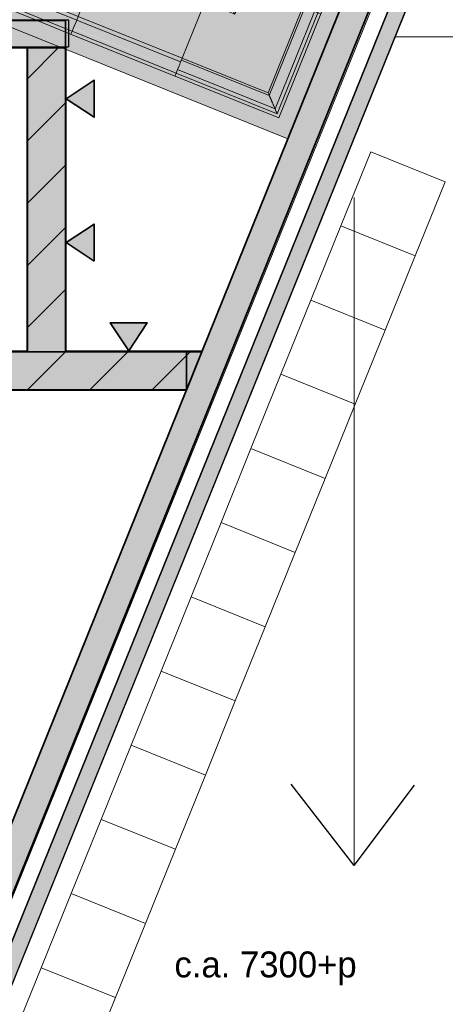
# Model space of a CAD drawing. Header units: millimetres. Extents: x -526411 to -400573, y 47353 to 130199.
# Tile 448 of 543: x -466099 to -463441, y 109118 to 115273. Entities that reach past the tile are written whole.
import ezdxf

# ---------------------------------------------------------------- set-up
doc = ezdxf.new("R2010")
doc.units = ezdxf.units.MM
for name, color, linetype, lineweight in [('01_ALGEMEEN', 7, 'Continuous', 18), ('65_BRANDWEERSYMBOLEN', 7, 'Continuous', 18), ('A-FLOR', 192, 'Continuous', 18), ('I-FURN', 30, 'Continuous', 18), ('m-pg-03_AI_dwg', 8, 'Continuous', 18)]:
    doc.layers.add(name, color=color, linetype=linetype, lineweight=lineweight)
doc.styles.add('Frutiger', font='Frutrg__0.ttf', dxfattribs={"height": 7.29503})

# ---------------------------------------------------------------- blocks, each defined once
blk = doc.blocks.new('LWP-2-hoek - LWP-2-hoek sec-3271907-3e Verdieping - Percelen telling LI')
at = {"layer": 'I-FURN'}
for points in [[(0, 0), (0, -2200), (100, -2200), (100, -100), (2200, -100), (2200, 0), (146.2, 0)], [(100, -100), (100, -800), (120.5, -800), (120.5, -120.5), (800, -120.5), (800, -100), (186.5, -100)], [(120.5, -120.5), (120.5, -800), (143.4, -798), (141.8, -141.8), (127.5, -127.5)], [(120.5, -120.5), (143.4, -143.4), (800, -141.8), (800, -120.5), (123.8, -120.5)], [(800, -100), (800, -120.5), (1500, -120.5), (1500, -100), (1186.5, -100)], [(800, -120.5), (802, -143.4), (1500, -141.8), (1500, -120.5), (1194.8, -120.5)], [(1500, -100), (1500, -120.5), (2200, -120.5), (2199.9, -100), (1536.3, -100)], [(1500, -120.5), (1502, -143.4), (2200, -141.8), (2199.9, -120.5), (1544.6, -120.5)], [(143.4, -143.4), (143.4, -800), (207.9, -798.7), (206.8, -206.8), (154.1, -154.1)], [(143.4, -143.4), (207.9, -207.9), (800, -206.8), (800, -143.4), (145, -143.4)], [(800, -143.4), (802, -195.8), (1500, -195.8), (1500, -143.4), (800.6, -143.4)], [(1500, -143.4), (1500, -195.8), (2200, -195.8), (2197.8, -143.4), (1500.6, -143.4)], [(207.9, -207.9), (208.8, -800), (220, -800), (220, -220), (210.1, -210.1)], [(207.9, -207.9), (220.9, -220), (800, -220), (798.9, -207.9), (215.1, -207.9)], [(220, -220), (220, -800), (598, -800), (598, -598), (800, -598), (800, -220), (220.9, -220)], [(800, -195.8), (800, -220), (1500, -220), (1500, -195.8), (800.3, -195.8)], [(800, -220), (800, -598), (1500, -598), (1500, -220), (803.8, -220)], [(1500, -195.8), (1500, -220), (2200, -220), (2199.8, -195.8), (1521.1, -195.8)], [(1500, -220), (1500, -598), (2200, -598), (2199.8, -220), (1503.8, -220)], [(598, -598), (598, -800), (609.4, -800), (609.4, -609.4), (606.5, -606.5)], [(598, -598), (609.4, -609.4), (800, -609.4), (800, -598), (603.1, -598)], [(618, -610.2), (618, -1610.2), (1618, -1610.2), (1618, -610.2), (725.5, -610.2)], [(800, -598), (801.2, -609.4), (1500, -609.4), (1500, -598), (1387.2, -598)], [(1500, -598), (1501.2, -609.4), (2199.8, -607.2), (2199.6, -598), (1598.4, -598)], [(100, -800), (100, -1500), (120.5, -1500), (120.5, -800)], [(120.5, -800), (120.5, -1500), (143.4, -1498), (141.8, -800), (127.5, -800)], [(143.4, -800), (143.4, -1500), (195.8, -1500), (195.2, -800), (154.1, -800)], [(195.8, -800), (195.8, -1500), (220, -1500), (220, -800), (197, -800)], [(220, -800), (220, -1500), (598, -1500), (598, -800), (291.4, -800)], [(598, -800), (598, -1500), (609.4, -1498.8), (609.4, -800), (606.5, -800)], [(100, -1500), (100, -2200), (120.5, -2200), (120.5, -1500)], [(120.5, -1500), (120.5, -2200), (143.4, -2198), (141.8, -1500), (127.5, -1500)], [(143.4, -1500), (143.4, -2200), (195.8, -2200), (195.8, -1500)], [(195.8, -1500), (195.8, -2200), (220, -2200), (220, -1500), (202.4, -1500)], [(220, -1500), (220, -2200), (598, -2200), (598, -1500), (417.5, -1500)], [(598, -1500), (598, -2200), (609.4, -2198.8), (609.4, -1500), (606.5, -1500)]]:
    blk.add_hatch(color=122, dxfattribs=at).paths.add_polyline_path(points, flags=0)
for p, q in [((1496, 0), (0, 0)), ((0, 0), (0, -2200)), ((1520.1, 0), (1496, 0)), ((1974.8, 0), (1520.1, 0)), ((2200, 0), (1974.8, 0)), ((2200, -100), (2200, 0)), ((100, -2200), (100, -100)), ((100, -100), (1536.3, -100)), ((120.5, -800), (120.5, -120.5)), ((120.5, -120.5), (800, -120.5)), ((800, -120.5), (800, -100)), ((800, -120.5), (800, -100)), ((800, -143.4), (800, -120.5)), ((800, -120.5), (1500, -120.5)), ((800, -120.5), (800, -143.4)), ((1500, -120.5), (1500, -100)), ((1500, -100), (1500, -120.5)), ((1500, -143.4), (1500, -120.5)), ((1500, -120.5), (1544.6, -120.5)), ((1500, -120.5), (1500, -143.4)), ((1536.3, -100), (1726.7, -100)), ((1544.6, -120.5), (1675.7, -120.5)), ((1675.7, -120.5), (2200, -120.5)), ((1726.7, -100), (2200, -100)), ((2200, -100), (2200, -120.5)), ((2200, -120.5), (2200, -141.8)), ((143.4, -800), (143.4, -143.4)), ((143.4, -143.4), (800, -143.4)), ((1500, -195.8), (1500, -143.4)), ((1500, -143.4), (1500, -195.8)), ((2200, -143.4), (2200, -195.8)), ((208, -800), (208, -208)), ((208, -208), (800, -208)), ((800, -220), (220, -220)), ((220, -800), (220, -220)), ((800, -195.8), (1500, -195.8)), ((800, -210.5), (800, -207.7)), ((800, -207.9), (800, -220)), ((800, -598), (800, -220)), ((800, -220), (1500, -220)), ((800, -598), (800, -220)), ((1500, -220), (1500, -195.8)), ((1500, -195.8), (2200, -195.8)), ((1500, -195.8), (1500, -220)), ((1500, -598), (1500, -220)), ((1500, -220), (2200, -220)), ((1500, -220), (1500, -598)), ((2200, -195.8), (2200, -220)), ((2200, -220), (2200, -598)), ((598, -800), (598, -598)), ((598, -598), (800, -598)), ((609.4, -800), (609.4, -609.4)), ((609.4, -609.4), (800, -609.4)), ((1618, -610.2), (618, -610.2)), ((618, -610.2), (618, -1610.2)), ((800, -609.4), (800, -598)), ((800, -598), (1500, -598)), ((800, -598), (800, -609.4)), ((800, -609.4), (1500, -609.4)), ((1500, -609.4), (1500, -598)), ((1500, -598), (2200, -598)), ((1500, -598), (1500, -609.4)), ((1500, -609.4), (2200, -609.4)), ((1618, -1610.2), (1618, -610.2)), ((100, -800), (120.5, -800)), ((120.5, -800), (100, -800)), ((120.5, -800), (143.4, -800)), ((120.5, -1500), (120.5, -800)), ((143.4, -800), (120.5, -800)), ((195.8, -1500), (195.8, -800)), ((207.7, -800), (210.5, -800)), ((220, -800), (207.9, -800)), ((220, -800), (598, -800)), ((220, -1500), (220, -800)), ((598, -800), (220, -800)), ((598, -800), (609.4, -800)), ((598, -1500), (598, -800)), ((609.4, -800), (598, -800)), ((609.4, -1500), (609.4, -800)), ((120.5, -1500), (100, -1500)), ((100, -1500), (120.5, -1500)), ((143.4, -1500), (120.5, -1500)), ((120.5, -1500), (143.4, -1500)), ((120.5, -2200), (120.5, -1500)), ((195.8, -1500), (143.4, -1500)), ((143.4, -1500), (195.8, -1500)), ((220, -1500), (195.8, -1500)), ((195.8, -1500), (220, -1500)), ((195.8, -2200), (195.8, -1500)), ((598, -1500), (220, -1500)), ((220, -1500), (598, -1500)), ((220, -2200), (220, -1500)), ((609.4, -1500), (598, -1500)), ((598, -1500), (609.4, -1500)), ((598, -2200), (598, -1500)), ((609.4, -2200), (609.4, -1500)), ((618, -1610.2), (1618, -1610.2)), ((0, -2200), (100, -2200)), ((120.5, -2200), (100, -2200)), ((143.4, -2200), (120.5, -2200)), ((195.8, -2200), (143.4, -2200)), ((220, -2200), (195.8, -2200)), ((598, -2200), (220, -2200)), ((609.4, -2200), (598, -2200))]:
    blk.add_line(p, q, dxfattribs=at)
for points, knots in [([(143.4, -143.4), (143.2, -143.2), (142.4, -142.4), (140.7, -140.7), (139.5, -139.5), (137.9, -137.9), (136, -136), (134, -134), (132.6, -132.6), (130.7, -130.7), (128.3, -128.3), (125, -125), (122.4, -122.4), (120.5, -120.5)], [0, 0, 0, 0, 0.2, 0.3, 0.35, 0.4, 0.55, 0.5875, 0.625, 0.7, 0.775, 0.85, 1, 1, 1, 1]), ([(800, -143.4), (800, -189.2), (800, -172.6), (800, -206.7), (800, -207.9)], [0, 0, 0, 0, 0.4568574, 0.7559986, 0.7559986, 0.7559986, 0.7559986]), ([(207.9, -800), (206.7, -800), (172.6, -800), (189.2, -800), (143.4, -800)], [-0.7559986, -0.7559986, -0.7559986, -0.7559986, -0.4568574, 0, 0, 0, 0])]:
    blk.add_open_spline(points, degree=3, knots=knots, dxfattribs=at)
for points in [[(207.9, -207.9), (207.7, -207.7), (207, -207), (204.9, -204.9), (202, -202), (198.6, -198.6), (195.1, -195.1), (191.8, -191.8), (188.8, -188.8), (186.5, -186.5), (185.1, -185.1), (184, -184), (183, -183), (181.8, -181.8), (180.2, -180.2), (177.8, -177.8), (174.3, -174.3), (169.5, -169.5), (163, -163), (154.5, -154.5), (147.4, -147.4), (143.4, -143.4)], [(220, -220), (215.6, -215.5), (211.5, -211.5), (207.9, -207.9)], [(609.4, -609.4), (609.4, -609.4), (607.5, -607.4), (601.7, -601.8), (598, -598)]]:
    blk.add_open_spline(points, degree=3, dxfattribs=at)
blk = doc.blocks.new('m-pg-03_AI_dwg_block 373-639341-3e Verdieping - Percelen telling LI')
at = {"layer": '01_ALGEMEEN', "color": 253, "lineweight": 25}
blk.add_line((278.96, 1796.53), (-133.46, 775.76), dxfattribs=at)
blk = doc.blocks.new('m-pg-03_AI_dwg_block 374-639342-3e Verdieping - Percelen telling LI')
at = {"layer": '01_ALGEMEEN', "color": 253, "lineweight": 25}
blk.add_line((273.1, 1794.05), (-138.32, 775.76), dxfattribs=at)
blk = doc.blocks.new('m-pg-03_AI_dwg_block 376-639344-3e Verdieping - Percelen telling LI')
at = {"layer": '01_ALGEMEEN', "color": 253, "lineweight": 25}
for p, q in [((153.25, 1531.82), (38.93, 1248.21)), ((38.93, 1248.21), (34.57, 1237.4)), ((34.57, 1237.4), (-151.51, 775.76))]:
    blk.add_line(p, q, dxfattribs=at)
blk = doc.blocks.new('m-pg-03_AI_dwg_block 574-639542-3e Verdieping - Percelen telling LI')
at = {"layer": '01_ALGEMEEN', "color": 253, "lineweight": 25}
blk.add_line((-140.69, 1248.45), (-10.19, 1248.45), dxfattribs=at)
blk = doc.blocks.new('m-pg-03_AI_dwg_block 576-639544-3e Verdieping - Percelen telling LI')
at = {"layer": '01_ALGEMEEN', "color": 253, "lineweight": 25}
blk.add_line((-140.69, 1237.64), (34.63, 1237.64), dxfattribs=at)
blk = doc.blocks.new('m-pg-03_AI_dwg_block 579-639547-3e Verdieping - Percelen telling LI')
at = {"layer": '01_ALGEMEEN', "color": 253, "lineweight": 25}
for p, q in [((-162.58, 1334.02), (0.62, 1334.02)), ((0.62, 1334.02), (1.4, 1334.02))]:
    blk.add_line(p, q, dxfattribs=at)
blk = doc.blocks.new('m-pg-03_AI_dwg_block 580-639548-3e Verdieping - Percelen telling LI')
at = {"layer": '01_ALGEMEEN', "color": 253, "lineweight": 25}
for p, q in [((-162.58, 1341.68), (-126.42, 1341.68)), ((-126.42, 1341.68), (-125.99, 1341.68)), ((-125.99, 1341.68), (-85.89, 1341.68)), ((-85.89, 1341.68), (-85.46, 1341.68)), ((-85.46, 1341.68), (-45.36, 1341.68)), ((-45.36, 1341.68), (-44.93, 1341.68)), ((-44.93, 1341.68), (1.41, 1341.68))]:
    blk.add_line(p, q, dxfattribs=at)
blk = doc.blocks.new('m-pg-03_AI_dwg_block 653-639621-3e Verdieping - Percelen telling LI')
at = {"layer": '01_ALGEMEEN', "color": 253, "lineweight": 25}
blk.add_line((0.72, 1334.02), (0.72, 1248.45), dxfattribs=at)
blk = doc.blocks.new('m-pg-03_AI_dwg_block 654-639622-3e Verdieping - Percelen telling LI')
at = {"layer": '01_ALGEMEEN', "color": 253, "lineweight": 25}
for p, q in [((-10.09, 1334.02), (-10.09, 1333.76)), ((-10.09, 1333.76), (-10.09, 1248.45))]:
    blk.add_line(p, q, dxfattribs=at)
blk = doc.blocks.new('m-pg-03_AI_dwg_block 655-639623-3e Verdieping - Percelen telling LI')
at = {"layer": '01_ALGEMEEN', "color": 253, "lineweight": 25}
blk.add_line((0.72, 1248.45), (39.03, 1248.45), dxfattribs=at)
blk = doc.blocks.new('m-pg-03_AI_dwg_block 689-639657-3e Verdieping - Percelen telling LI')
at = {"layer": '01_ALGEMEEN', "color": 253, "lineweight": 25}
blk.add_line((160.34, 1528.96), (-32.39, 1050.79), dxfattribs=at)
blk = doc.blocks.new('m-pg-03_AI_dwg_block 852-639820-3e Verdieping - Percelen telling LI')
at = {"layer": '01_ALGEMEEN', "color": 253, "lineweight": 25}
blk.add_line((1.41, 1341.68), (1.41, 1334.02), dxfattribs=at)
blk = doc.blocks.new('m-pg-03_AI_dwg_block 875-639843-3e Verdieping - Percelen telling LI')
at = {"layer": '01_ALGEMEEN', "color": 253, "lineweight": 25}
for p, q in [((-10.09, 1272.54), (0.62, 1283.24)), ((0.62, 1283.24), (0.73, 1283.36))]:
    blk.add_line(p, q, dxfattribs=at)
blk = doc.blocks.new('m-pg-03_AI_dwg_block 876-639844-3e Verdieping - Percelen telling LI')
at = {"layer": '01_ALGEMEEN', "color": 253, "lineweight": 25}
blk.add_line((-10.09, 1290.06), (0.62, 1300.77), dxfattribs=at)
blk = doc.blocks.new('m-pg-03_AI_dwg_block 877-639845-3e Verdieping - Percelen telling LI')
at = {"layer": '01_ALGEMEEN', "color": 253, "lineweight": 25}
blk.add_line((-10.09, 1307.57), (0.62, 1318.28), dxfattribs=at)
blk = doc.blocks.new('m-pg-03_AI_dwg_block 878-639846-3e Verdieping - Percelen telling LI')
at = {"layer": '01_ALGEMEEN', "color": 253, "lineweight": 25}
for p, q in [((-10.09, 1325.09), (-1.42, 1333.76)), ((-1.42, 1333.76), (-1.16, 1334.02))]:
    blk.add_line(p, q, dxfattribs=at)
blk = doc.blocks.new('m-pg-03_AI_dwg_block 879-639847-3e Verdieping - Percelen telling LI')
at = {"layer": '01_ALGEMEEN', "color": 253, "lineweight": 25}
blk.add_line((-10.09, 1255.03), (0.62, 1265.74), dxfattribs=at)
blk = doc.blocks.new('m-pg-03_AI_dwg_block 888-639856-3e Verdieping - Percelen telling LI')
at = {"layer": '01_ALGEMEEN', "color": 253, "lineweight": 25}
for p, q in [((-9.95, 1237.64), (0.61, 1248.21)), ((0.61, 1248.21), (0.86, 1248.45))]:
    blk.add_line(p, q, dxfattribs=at)
blk = doc.blocks.new('m-pg-03_AI_dwg_block 889-639857-3e Verdieping - Percelen telling LI')
at = {"layer": '01_ALGEMEEN', "color": 253, "lineweight": 25}
for p, q in [((7.55, 1237.64), (18.13, 1248.21)), ((18.13, 1248.21), (18.37, 1248.45))]:
    blk.add_line(p, q, dxfattribs=at)
blk = doc.blocks.new('m-pg-03_AI_dwg_block 890-639858-3e Verdieping - Percelen telling LI')
at = {"layer": '01_ALGEMEEN', "color": 253, "lineweight": 25}
for p, q in [((25.07, 1237.64), (35.63, 1248.21)), ((35.63, 1248.21), (35.88, 1248.45))]:
    blk.add_line(p, q, dxfattribs=at)
blk = doc.blocks.new('m-pg-03_AI_dwg_block 1339-640307-3e Verdieping - Percelen telling LI')
at = {"layer": '01_ALGEMEEN', "color": 53, "lineweight": 35}
for p, q in [((-10.19, 1333.76), (0.62, 1333.76)), ((-10.19, 1248.21), (-10.19, 1333.76)), ((0.62, 1333.76), (0.62, 1248.21)), ((0.62, 1248.21), (-10.19, 1248.21))]:
    blk.add_line(p, q, dxfattribs=at)
blk = doc.blocks.new('m-pg-03_AI_dwg_block 1340-640308-3e Verdieping - Percelen telling LI')
at = {"layer": '01_ALGEMEEN'}
blk.add_hatch(color=10, dxfattribs=at).paths.add_polyline_path([(0.62, 1248.21), (0.62, 1333.76), (-10.19, 1333.76), (-10.19, 1248.21)], flags=0)
at = {"layer": '01_ALGEMEEN', "color": 133}
for p, q in [((-10.19, 1333.76), (0.62, 1333.76)), ((-10.19, 1248.21), (-10.19, 1333.76)), ((0.62, 1333.76), (0.62, 1248.21)), ((0.62, 1248.21), (-10.19, 1248.21))]:
    blk.add_line(p, q, dxfattribs=at)
blk = doc.blocks.new('m-pg-03_AI_dwg_block 1341-640309-3e Verdieping - Percelen telling LI')
at = {"layer": '01_ALGEMEEN', "color": 133}
blk.add_line((0.62, 1333.76), (0.62, 1248.21), dxfattribs=at)
blk = doc.blocks.new('m-pg-03_AI_dwg_block 1342-640310-3e Verdieping - Percelen telling LI')
at = {"layer": '01_ALGEMEEN', "color": 133}
blk.add_line((-10.19, 1248.21), (-10.19, 1333.76), dxfattribs=at)
blk = doc.blocks.new('m-pg-03_AI_dwg_block 1343-640311-3e Verdieping - Percelen telling LI')
at = {"layer": '01_ALGEMEEN', "color": 133}
blk.add_line((-10.19, 1333.76), (0.62, 1333.76), dxfattribs=at)
blk = doc.blocks.new('m-pg-03_AI_dwg_block 1344-640312-3e Verdieping - Percelen telling LI')
at = {"layer": '01_ALGEMEEN', "color": 133}
blk.add_line((0.62, 1248.21), (-10.19, 1248.21), dxfattribs=at)
blk = doc.blocks.new('m-pg-03_AI_dwg_block 1363-640331-3e Verdieping - Percelen telling LI')
at = {"layer": '01_ALGEMEEN', "color": 53, "lineweight": 35}
for p, q in [((34.63, 1248.21), (34.63, 1237.54)), ((34.57, 1237.4), (-140.78, 1237.4)), ((34.63, 1237.54), (34.63, 1237.4))]:
    blk.add_line(p, q, dxfattribs=at)
at = {"layer": '01_ALGEMEEN', "color": 53, "lineweight": 35, "flags": 128}
blk.add_lwpolyline([(-140.78, 1237.4), (-140.78, 1248.21), (34.63, 1248.21)], dxfattribs=at)
blk = doc.blocks.new('m-pg-03_AI_dwg_block 1364-640332-3e Verdieping - Percelen telling LI')
at = {"layer": '01_ALGEMEEN'}
blk.add_hatch(color=10, dxfattribs=at).paths.add_polyline_path([(-90.91, 1237.4), (34.63, 1237.4), (34.63, 1248.21), (-140.78, 1248.21), (-140.78, 1237.4), (-120.97, 1237.4)], flags=0)
at = {"layer": '01_ALGEMEEN', "color": 133}
for p, q in [((34.63, 1248.21), (34.63, 1237.54)), ((34.57, 1237.4), (-140.78, 1237.4)), ((34.63, 1237.54), (34.63, 1237.4))]:
    blk.add_line(p, q, dxfattribs=at)
at = {"layer": '01_ALGEMEEN', "color": 133, "flags": 128}
blk.add_lwpolyline([(-140.78, 1237.4), (-140.78, 1248.21), (34.63, 1248.21)], dxfattribs=at)
blk = doc.blocks.new('m-pg-03_AI_dwg_block 1365-640333-3e Verdieping - Percelen telling LI')
at = {"layer": '01_ALGEMEEN', "color": 133}
blk.add_line((-140.78, 1248.21), (34.63, 1248.21), dxfattribs=at)
blk = doc.blocks.new('m-pg-03_AI_dwg_block 1366-640334-3e Verdieping - Percelen telling LI')
at = {"layer": '01_ALGEMEEN', "color": 133}
blk.add_line((34.57, 1237.4), (-140.78, 1237.4), dxfattribs=at)
blk = doc.blocks.new('m-pg-03_AI_dwg_block 1368-640336-3e Verdieping - Percelen telling LI')
at = {"layer": '01_ALGEMEEN', "color": 133}
for p, q in [((34.63, 1248.21), (34.63, 1237.54)), ((34.63, 1237.54), (34.63, 1237.4))]:
    blk.add_line(p, q, dxfattribs=at)
blk = doc.blocks.new('m-pg-03_AI_dwg_block 1403-640371-3e Verdieping - Percelen telling LI')
at = {"layer": '01_ALGEMEEN', "color": 253, "lineweight": 25}
blk.add_line((-138.32, 775.76), (273.08, 1794.05), dxfattribs=at)
at = {"layer": '01_ALGEMEEN', "color": 253, "lineweight": 25, "flags": 128}
blk.add_lwpolyline([(273.08, 1794.05), (278.94, 1796.54), (-133.46, 775.76)], dxfattribs=at)
blk = doc.blocks.new('m-pg-03_AI_dwg_block 1404-640372-3e Verdieping - Percelen telling LI')
at = {"layer": '01_ALGEMEEN'}
blk.add_hatch(color=10, dxfattribs=at).paths.add_polyline_path([(-169.23, 687.24), (278.94, 1796.54), (273.08, 1794.05), (-171.71, 693.1)], flags=0)
at = {"layer": '01_ALGEMEEN', "color": 133}
blk.add_line((-138.32, 775.76), (273.08, 1794.05), dxfattribs=at)
at = {"layer": '01_ALGEMEEN', "color": 133, "flags": 128}
blk.add_lwpolyline([(273.08, 1794.05), (278.94, 1796.54), (-133.46, 775.76)], dxfattribs=at)
blk = doc.blocks.new('m-pg-03_AI_dwg_block 1405-640373-3e Verdieping - Percelen telling LI')
at = {"layer": '01_ALGEMEEN', "color": 213, "lineweight": 13}
blk.add_line((278.94, 1796.54), (-133.46, 775.76), dxfattribs=at)
blk = doc.blocks.new('m-pg-03_AI_dwg_block 1406-640374-3e Verdieping - Percelen telling LI')
at = {"layer": '01_ALGEMEEN', "color": 213, "lineweight": 13}
blk.add_line((-138.32, 775.76), (273.08, 1794.05), dxfattribs=at)
blk = doc.blocks.new('m-pg-03_AI_dwg_block 1407-640375-3e Verdieping - Percelen telling LI')
at = {"layer": '01_ALGEMEEN', "color": 133}
blk.add_line((278.94, 1796.54), (-133.46, 775.76), dxfattribs=at)
blk = doc.blocks.new('m-pg-03_AI_dwg_block 1408-640376-3e Verdieping - Percelen telling LI')
at = {"layer": '01_ALGEMEEN', "color": 133}
blk.add_line((-138.32, 775.76), (273.08, 1794.05), dxfattribs=at)
blk = doc.blocks.new('m-pg-03_AI_dwg_block 1521-640489-3e Verdieping - Percelen telling LI')
at = {"layer": '01_ALGEMEEN', "color": 53, "lineweight": 35}
for p, q in [((-126.16, 1341.42), (-85.72, 1341.42)), ((-85.63, 1341.42), (-45.19, 1341.42)), ((-45.1, 1341.42), (0.62, 1341.42))]:
    blk.add_line(p, q, dxfattribs=at)
at = {"layer": '01_ALGEMEEN', "color": 53, "lineweight": 35, "flags": 128}
for points in [[(-162.66, 1333.77), (-162.66, 1341.42), (-126.24, 1341.42)], [(0.62, 1341.42), (0.62, 1333.76), (-162.66, 1333.76)]]:
    blk.add_lwpolyline(points, dxfattribs=at)
blk = doc.blocks.new('m-pg-03_AI_dwg_block 1522-640490-3e Verdieping - Percelen telling LI')
at = {"layer": '01_ALGEMEEN'}
blk.add_hatch(color=10, dxfattribs=at).paths.add_polyline_path([(-50.38, 1333.76), (0.62, 1333.76), (0.62, 1341.42), (-162.66, 1341.42), (-162.66, 1333.76), (-68.3, 1333.76)], flags=0)
at = {"layer": '01_ALGEMEEN', "color": 133}
for p, q in [((-126.16, 1341.42), (-85.72, 1341.42)), ((-85.63, 1341.42), (-45.19, 1341.42))]:
    blk.add_line(p, q, dxfattribs=at)
at = {"layer": '01_ALGEMEEN', "color": 133, "flags": 128}
for points in [[(-162.66, 1333.77), (-162.66, 1341.42), (-126.24, 1341.42)], [(-45.1, 1341.42), (0.62, 1341.42), (0.62, 1333.76), (-162.66, 1333.76)]]:
    blk.add_lwpolyline(points, dxfattribs=at)
blk = doc.blocks.new('m-pg-03_AI_dwg_block 1523-640491-3e Verdieping - Percelen telling LI')
at = {"layer": '01_ALGEMEEN', "color": 133}
for p, q in [((-162.66, 1341.42), (-126.24, 1341.42)), ((-126.16, 1341.42), (-85.72, 1341.42)), ((-85.63, 1341.42), (-45.19, 1341.42)), ((-45.1, 1341.42), (0.62, 1341.42))]:
    blk.add_line(p, q, dxfattribs=at)
blk = doc.blocks.new('m-pg-03_AI_dwg_block 1524-640492-3e Verdieping - Percelen telling LI')
at = {"layer": '01_ALGEMEEN', "color": 133}
blk.add_line((0.62, 1333.76), (-162.66, 1333.76), dxfattribs=at)
blk = doc.blocks.new('m-pg-03_AI_dwg_block 1526-640494-3e Verdieping - Percelen telling LI')
at = {"layer": '01_ALGEMEEN', "color": 133}
blk.add_line((0.62, 1341.42), (0.62, 1333.76), dxfattribs=at)
blk = doc.blocks.new('m-pg-03_AI_dwg_block 1593-640561-3e Verdieping - Percelen telling LI')
at = {"layer": '01_ALGEMEEN', "color": 53, "lineweight": 35}
for p, q in [((38.93, 1248.21), (153.25, 1531.82)), ((160.35, 1528.96), (-143.25, 775.76)), ((34.63, 1237.54), (38.93, 1248.21)), ((-151.51, 775.76), (34.63, 1237.54))]:
    blk.add_line(p, q, dxfattribs=at)
blk = doc.blocks.new('m-pg-03_AI_dwg_block 1594-640562-3e Verdieping - Percelen telling LI')
at = {"layer": '01_ALGEMEEN'}
h = blk.add_hatch(color=10, dxfattribs=at)
h.paths.add_polyline_path([(-174.21, 698.97), (38.93, 1227.73), (38.93, 1248.21), (-181.31, 701.83), (-174.26, 698.99)], flags=0)
h.paths.add_polyline_path([(38.93, 1227.73), (160.35, 1528.96), (153.25, 1531.82), (38.93, 1248.21)], flags=0)
at = {"layer": '01_ALGEMEEN', "color": 133}
for p, q in [((38.93, 1248.21), (153.25, 1531.82)), ((34.63, 1237.54), (38.93, 1248.21)), ((-151.51, 775.76), (34.63, 1237.54))]:
    blk.add_line(p, q, dxfattribs=at)
at = {"layer": '01_ALGEMEEN', "color": 133, "flags": 128}
blk.add_lwpolyline([(153.25, 1531.82), (160.35, 1528.96), (-143.25, 775.76)], dxfattribs=at)
blk = doc.blocks.new('m-pg-03_AI_dwg_block 1595-640563-3e Verdieping - Percelen telling LI')
at = {"layer": '01_ALGEMEEN', "color": 133}
blk.add_line((160.35, 1528.96), (-143.25, 775.76), dxfattribs=at)
blk = doc.blocks.new('m-pg-03_AI_dwg_block 1596-640564-3e Verdieping - Percelen telling LI')
at = {"layer": '01_ALGEMEEN', "color": 133}
for p, q in [((38.93, 1248.21), (153.25, 1531.82)), ((34.63, 1237.54), (38.93, 1248.21)), ((-151.51, 775.76), (34.63, 1237.54))]:
    blk.add_line(p, q, dxfattribs=at)
blk = doc.blocks.new('m-pg-03_AI_dwg_block 1685-640653-3e Verdieping - Percelen telling LI')
at = {"layer": '01_ALGEMEEN', "color": 53, "lineweight": 35, "flags": 128}
blk.add_lwpolyline([(34.63, 1237.4), (34.63, 1248.21), (38.93, 1248.21)], close=True, dxfattribs=at)
blk = doc.blocks.new('m-pg-03_AI_dwg_block 1686-640654-3e Verdieping - Percelen telling LI')
at = {"layer": '01_ALGEMEEN'}
blk.add_hatch(color=10, dxfattribs=at).paths.add_polyline_path([(34.63, 1237.4), (38.93, 1248.21), (34.63, 1248.21)], flags=0)
at = {"layer": '01_ALGEMEEN', "color": 133, "flags": 128}
blk.add_lwpolyline([(34.63, 1237.4), (34.63, 1248.21), (38.93, 1248.21)], close=True, dxfattribs=at)
blk = doc.blocks.new('m-pg-03_AI_dwg_block 2029-640995-3e Verdieping - Percelen telling LI')
at = {"layer": '01_ALGEMEEN', "color": 213, "lineweight": 13}
blk.add_line((81.8, 1291.61), (81.8, 1103.63), dxfattribs=at)
blk = doc.blocks.new('m-pg-03_AI_dwg_block 2030-640996-3e Verdieping - Percelen telling LI')
at = {"layer": '01_ALGEMEEN', "color": 253, "lineweight": 25}
blk.add_line((81.8, 1103.63), (64.04, 1126.51), dxfattribs=at)
blk = doc.blocks.new('m-pg-03_AI_dwg_block 2031-640997-3e Verdieping - Percelen telling LI')
at = {"layer": '01_ALGEMEEN', "color": 253, "lineweight": 25}
blk.add_line((81.8, 1103.63), (98.77, 1126.21), dxfattribs=at)
blk = doc.blocks.new('m-pg-03_AI_dwg_block 2028-640998-3e Verdieping - Percelen telling LI')
for name in ['m-pg-03_AI_dwg_block 2029-640995-3e Verdieping - Percelen telling LI', 'm-pg-03_AI_dwg_block 2030-640996-3e Verdieping - Percelen telling LI', 'm-pg-03_AI_dwg_block 2031-640997-3e Verdieping - Percelen telling LI']:
    blk.add_blockref(name, (0, 0))
blk = doc.blocks.new('m-pg-03_AI_dwg_block 2133-641100-3e Verdieping - Percelen telling LI')
at = {"layer": '01_ALGEMEEN', "color": 133, "flags": 128}
blk.add_lwpolyline([(93.24, 1336.87), (1303.94, 1336.87), (1303.94, 790.07), (-127.68, 790.07)], dxfattribs=at)
blk = doc.blocks.new('m-pg-03_AI_dwg_block 2162-641129-3e Verdieping - Percelen telling LI')
at = {"layer": '01_ALGEMEEN', "insert": (31.23, 1079.41), "char_height": 7.295, "width": 64.6329, "attachment_point": 1, "line_spacing_factor": 1.017696, "style": 'Frutiger'}
blk.add_mtext('c.a. 7300+p', dxfattribs=at)
blk = doc.blocks.new('m-pg-03_AI_dwg_block 2005-641148-3e Verdieping - Percelen telling LI')
for name in ['m-pg-03_AI_dwg_block 2133-641100-3e Verdieping - Percelen telling LI', 'm-pg-03_AI_dwg_block 2028-640998-3e Verdieping - Percelen telling LI', 'm-pg-03_AI_dwg_block 2162-641129-3e Verdieping - Percelen telling LI']:
    blk.add_blockref(name, (0, 0))
blk = doc.blocks.new('m-pg-03_AI_dwg_block 2-641149-3e Verdieping - Percelen telling LI')
for name in ['m-pg-03_AI_dwg_block 1403-640371-3e Verdieping - Percelen telling LI', 'm-pg-03_AI_dwg_block 1404-640372-3e Verdieping - Percelen telling LI', 'm-pg-03_AI_dwg_block 1405-640373-3e Verdieping - Percelen telling LI', 'm-pg-03_AI_dwg_block 1407-640375-3e Verdieping - Percelen telling LI', 'm-pg-03_AI_dwg_block 373-639341-3e Verdieping - Percelen telling LI', 'm-pg-03_AI_dwg_block 374-639342-3e Verdieping - Percelen telling LI', 'm-pg-03_AI_dwg_block 1406-640374-3e Verdieping - Percelen telling LI', 'm-pg-03_AI_dwg_block 1408-640376-3e Verdieping - Percelen telling LI', 'm-pg-03_AI_dwg_block 2005-641148-3e Verdieping - Percelen telling LI', 'm-pg-03_AI_dwg_block 376-639344-3e Verdieping - Percelen telling LI', 'm-pg-03_AI_dwg_block 1593-640561-3e Verdieping - Percelen telling LI', 'm-pg-03_AI_dwg_block 1594-640562-3e Verdieping - Percelen telling LI', 'm-pg-03_AI_dwg_block 1596-640564-3e Verdieping - Percelen telling LI', 'm-pg-03_AI_dwg_block 1595-640563-3e Verdieping - Percelen telling LI', 'm-pg-03_AI_dwg_block 689-639657-3e Verdieping - Percelen telling LI', 'm-pg-03_AI_dwg_block 580-639548-3e Verdieping - Percelen telling LI', 'm-pg-03_AI_dwg_block 852-639820-3e Verdieping - Percelen telling LI', 'm-pg-03_AI_dwg_block 1521-640489-3e Verdieping - Percelen telling LI', 'm-pg-03_AI_dwg_block 1522-640490-3e Verdieping - Percelen telling LI', 'm-pg-03_AI_dwg_block 1523-640491-3e Verdieping - Percelen telling LI', 'm-pg-03_AI_dwg_block 1526-640494-3e Verdieping - Percelen telling LI', 'm-pg-03_AI_dwg_block 1524-640492-3e Verdieping - Percelen telling LI', 'm-pg-03_AI_dwg_block 579-639547-3e Verdieping - Percelen telling LI', 'm-pg-03_AI_dwg_block 1339-640307-3e Verdieping - Percelen telling LI', 'm-pg-03_AI_dwg_block 1340-640308-3e Verdieping - Percelen telling LI', 'm-pg-03_AI_dwg_block 1342-640310-3e Verdieping - Percelen telling LI', 'm-pg-03_AI_dwg_block 1343-640311-3e Verdieping - Percelen telling LI', 'm-pg-03_AI_dwg_block 654-639622-3e Verdieping - Percelen telling LI', 'm-pg-03_AI_dwg_block 878-639846-3e Verdieping - Percelen telling LI', 'm-pg-03_AI_dwg_block 1341-640309-3e Verdieping - Percelen telling LI', 'm-pg-03_AI_dwg_block 653-639621-3e Verdieping - Percelen telling LI', 'm-pg-03_AI_dwg_block 877-639845-3e Verdieping - Percelen telling LI', 'm-pg-03_AI_dwg_block 876-639844-3e Verdieping - Percelen telling LI', 'm-pg-03_AI_dwg_block 875-639843-3e Verdieping - Percelen telling LI', 'm-pg-03_AI_dwg_block 879-639847-3e Verdieping - Percelen telling LI', 'm-pg-03_AI_dwg_block 1363-640331-3e Verdieping - Percelen telling LI', 'm-pg-03_AI_dwg_block 1364-640332-3e Verdieping - Percelen telling LI', 'm-pg-03_AI_dwg_block 1365-640333-3e Verdieping - Percelen telling LI', 'm-pg-03_AI_dwg_block 574-639542-3e Verdieping - Percelen telling LI', 'm-pg-03_AI_dwg_block 1344-640312-3e Verdieping - Percelen telling LI', 'm-pg-03_AI_dwg_block 888-639856-3e Verdieping - Percelen telling LI', 'm-pg-03_AI_dwg_block 655-639623-3e Verdieping - Percelen telling LI', 'm-pg-03_AI_dwg_block 889-639857-3e Verdieping - Percelen telling LI', 'm-pg-03_AI_dwg_block 890-639858-3e Verdieping - Percelen telling LI', 'm-pg-03_AI_dwg_block 1368-640336-3e Verdieping - Percelen telling LI', 'm-pg-03_AI_dwg_block 1685-640653-3e Verdieping - Percelen telling LI', 'm-pg-03_AI_dwg_block 1686-640654-3e Verdieping - Percelen telling LI', 'm-pg-03_AI_dwg_block 1366-640334-3e Verdieping - Percelen telling LI', 'm-pg-03_AI_dwg_block 576-639544-3e Verdieping - Percelen telling LI']:
    blk.add_blockref(name, (0, 0))
blk = doc.blocks.new('m-pg-03_AI_dwg_block 4571-643539-3e Verdieping - Percelen telling LI')
at = {"layer": '01_ALGEMEEN', "color": 9, "lineweight": 9, "flags": 128}
blk.add_lwpolyline([(31.5, 1108.17), (10.63, 1116.6), (2.2, 1095.72), (23.08, 1087.29)], close=True, dxfattribs=at)
blk = doc.blocks.new('m-pg-03_AI_dwg_block 4570-643540-3e Verdieping - Percelen telling LI')
blk.add_blockref('m-pg-03_AI_dwg_block 4571-643539-3e Verdieping - Percelen telling LI', (0, 0))
blk = doc.blocks.new('m-pg-03_AI_dwg_block 4573-643541-3e Verdieping - Percelen telling LI')
at = {"layer": '01_ALGEMEEN', "color": 9, "lineweight": 9, "flags": 128}
blk.add_lwpolyline([(23.08, 1087.29), (2.2, 1095.72), (-6.23, 1074.84), (14.65, 1066.41)], close=True, dxfattribs=at)
blk = doc.blocks.new('m-pg-03_AI_dwg_block 4572-643542-3e Verdieping - Percelen telling LI')
blk.add_blockref('m-pg-03_AI_dwg_block 4573-643541-3e Verdieping - Percelen telling LI', (0, 0))
blk = doc.blocks.new('m-pg-03_AI_dwg_block 4575-643543-3e Verdieping - Percelen telling LI')
at = {"layer": '01_ALGEMEEN', "color": 9, "lineweight": 9, "flags": 128}
blk.add_lwpolyline([(14.65, 1066.41), (-6.23, 1074.84), (-14.66, 1053.96), (6.22, 1045.54)], close=True, dxfattribs=at)
blk = doc.blocks.new('m-pg-03_AI_dwg_block 4574-643544-3e Verdieping - Percelen telling LI')
blk.add_blockref('m-pg-03_AI_dwg_block 4575-643543-3e Verdieping - Percelen telling LI', (0, 0))
blk = doc.blocks.new('m-pg-03_AI_dwg_block 4583-643551-3e Verdieping - Percelen telling LI')
at = {"layer": '01_ALGEMEEN', "color": 9, "lineweight": 9, "flags": 128}
blk.add_lwpolyline([(82.07, 1233.45), (61.19, 1241.87), (52.76, 1221), (73.64, 1212.57)], close=True, dxfattribs=at)
blk = doc.blocks.new('m-pg-03_AI_dwg_block 4582-643552-3e Verdieping - Percelen telling LI')
blk.add_blockref('m-pg-03_AI_dwg_block 4583-643551-3e Verdieping - Percelen telling LI', (0, 0))
blk = doc.blocks.new('m-pg-03_AI_dwg_block 4585-643553-3e Verdieping - Percelen telling LI')
at = {"layer": '01_ALGEMEEN', "color": 9, "lineweight": 9, "flags": 128}
blk.add_lwpolyline([(73.64, 1212.57), (52.76, 1221), (44.33, 1200.12), (65.21, 1191.69)], close=True, dxfattribs=at)
blk = doc.blocks.new('m-pg-03_AI_dwg_block 4584-643554-3e Verdieping - Percelen telling LI')
blk.add_blockref('m-pg-03_AI_dwg_block 4585-643553-3e Verdieping - Percelen telling LI', (0, 0))
blk = doc.blocks.new('m-pg-03_AI_dwg_block 4587-643555-3e Verdieping - Percelen telling LI')
at = {"layer": '01_ALGEMEEN', "color": 9, "lineweight": 9, "flags": 128}
blk.add_lwpolyline([(65.21, 1191.69), (44.33, 1200.12), (35.91, 1179.24), (56.78, 1170.81)], close=True, dxfattribs=at)
blk = doc.blocks.new('m-pg-03_AI_dwg_block 4586-643556-3e Verdieping - Percelen telling LI')
blk.add_blockref('m-pg-03_AI_dwg_block 4587-643555-3e Verdieping - Percelen telling LI', (0, 0))
blk = doc.blocks.new('m-pg-03_AI_dwg_block 4589-643557-3e Verdieping - Percelen telling LI')
at = {"layer": '01_ALGEMEEN', "color": 9, "lineweight": 9, "flags": 128}
blk.add_lwpolyline([(56.79, 1170.81), (35.91, 1179.24), (27.48, 1158.36), (48.36, 1149.93)], close=True, dxfattribs=at)
blk = doc.blocks.new('m-pg-03_AI_dwg_block 4588-643558-3e Verdieping - Percelen telling LI')
blk.add_blockref('m-pg-03_AI_dwg_block 4589-643557-3e Verdieping - Percelen telling LI', (0, 0))
blk = doc.blocks.new('m-pg-03_AI_dwg_block 4591-643559-3e Verdieping - Percelen telling LI')
at = {"layer": '01_ALGEMEEN', "color": 9, "lineweight": 9, "flags": 128}
blk.add_lwpolyline([(48.36, 1149.93), (27.48, 1158.36), (19.05, 1137.48), (39.93, 1129.05)], close=True, dxfattribs=at)
blk = doc.blocks.new('m-pg-03_AI_dwg_block 4590-643560-3e Verdieping - Percelen telling LI')
blk.add_blockref('m-pg-03_AI_dwg_block 4591-643559-3e Verdieping - Percelen telling LI', (0, 0))
blk = doc.blocks.new('m-pg-03_AI_dwg_block 4593-643561-3e Verdieping - Percelen telling LI')
at = {"layer": '01_ALGEMEEN', "color": 9, "lineweight": 9, "flags": 128}
blk.add_lwpolyline([(39.93, 1129.05), (19.05, 1137.48), (10.63, 1116.6), (31.5, 1108.17)], close=True, dxfattribs=at)
blk = doc.blocks.new('m-pg-03_AI_dwg_block 4592-643562-3e Verdieping - Percelen telling LI')
blk.add_blockref('m-pg-03_AI_dwg_block 4593-643561-3e Verdieping - Percelen telling LI', (0, 0))
blk = doc.blocks.new('m-pg-03_AI_dwg_block 4595-643563-3e Verdieping - Percelen telling LI')
at = {"layer": '01_ALGEMEEN', "color": 9, "lineweight": 9, "flags": 128}
blk.add_lwpolyline([(107.35, 1296.09), (86.47, 1304.51), (78.04, 1283.63), (98.92, 1275.21)], close=True, dxfattribs=at)
blk = doc.blocks.new('m-pg-03_AI_dwg_block 4594-643564-3e Verdieping - Percelen telling LI')
blk.add_blockref('m-pg-03_AI_dwg_block 4595-643563-3e Verdieping - Percelen telling LI', (0, 0))
blk = doc.blocks.new('m-pg-03_AI_dwg_block 4597-643565-3e Verdieping - Percelen telling LI')
at = {"layer": '01_ALGEMEEN', "color": 9, "lineweight": 9, "flags": 128}
blk.add_lwpolyline([(98.92, 1275.21), (78.04, 1283.63), (69.61, 1262.75), (90.49, 1254.33)], close=True, dxfattribs=at)
blk = doc.blocks.new('m-pg-03_AI_dwg_block 4596-643566-3e Verdieping - Percelen telling LI')
blk.add_blockref('m-pg-03_AI_dwg_block 4597-643565-3e Verdieping - Percelen telling LI', (0, 0))
blk = doc.blocks.new('m-pg-03_AI_dwg_block 4599-643567-3e Verdieping - Percelen telling LI')
at = {"layer": '01_ALGEMEEN', "color": 9, "lineweight": 9, "flags": 128}
blk.add_lwpolyline([(90.49, 1254.33), (69.61, 1262.75), (61.19, 1241.87), (82.07, 1233.45)], close=True, dxfattribs=at)
blk = doc.blocks.new('m-pg-03_AI_dwg_block 4598-643568-3e Verdieping - Percelen telling LI')
blk.add_blockref('m-pg-03_AI_dwg_block 4599-643567-3e Verdieping - Percelen telling LI', (0, 0))
blk = doc.blocks.new('m-pg-03_AI_dwg_block 7962-646930-3e Verdieping - Percelen telling LI')
at = {"layer": '65_BRANDWEERSYMBOLEN', "color": 53, "lineweight": 35}
blk.add_line((0.75, 1278.94), (8.66, 1273.7), dxfattribs=at)
at = {"layer": '65_BRANDWEERSYMBOLEN', "color": 53, "lineweight": 35, "flags": 128}
blk.add_lwpolyline([(8.66, 1273.7), (8.66, 1284.17), (0.75, 1278.94)], dxfattribs=at)
blk = doc.blocks.new('m-pg-03_AI_dwg_block 7963-646931-3e Verdieping - Percelen telling LI')
at = {"layer": '65_BRANDWEERSYMBOLEN'}
blk.add_hatch(color=10, dxfattribs=at).paths.add_polyline_path([(8.66, 1273.7), (8.66, 1284.17), (0.75, 1278.94)], flags=0)
at = {"layer": '65_BRANDWEERSYMBOLEN', "color": 133, "flags": 128}
blk.add_lwpolyline([(0.75, 1278.94), (8.66, 1273.7), (8.66, 1284.17)], close=True, dxfattribs=at)
blk = doc.blocks.new('m-pg-03_AI_dwg_block 7961-646932-3e Verdieping - Percelen telling LI')
for name in ['m-pg-03_AI_dwg_block 7962-646930-3e Verdieping - Percelen telling LI', 'm-pg-03_AI_dwg_block 7963-646931-3e Verdieping - Percelen telling LI']:
    blk.add_blockref(name, (0, 0))
blk = doc.blocks.new('m-pg-03_AI_dwg_block 7965-646933-3e Verdieping - Percelen telling LI')
at = {"layer": '65_BRANDWEERSYMBOLEN', "color": 53, "lineweight": 35, "flags": 128}
blk.add_lwpolyline([(0.75, 1319.46), (8.66, 1314.23), (8.66, 1324.7)], close=True, dxfattribs=at)
blk = doc.blocks.new('m-pg-03_AI_dwg_block 7966-646934-3e Verdieping - Percelen telling LI')
at = {"layer": '65_BRANDWEERSYMBOLEN'}
blk.add_hatch(color=10, dxfattribs=at).paths.add_polyline_path([(8.66, 1314.23), (8.66, 1324.7), (0.75, 1319.46)], flags=0)
at = {"layer": '65_BRANDWEERSYMBOLEN', "color": 133, "flags": 128}
blk.add_lwpolyline([(0.75, 1319.46), (8.66, 1314.23), (8.66, 1324.7)], close=True, dxfattribs=at)
blk = doc.blocks.new('m-pg-03_AI_dwg_block 7964-646935-3e Verdieping - Percelen telling LI')
for name in ['m-pg-03_AI_dwg_block 7965-646933-3e Verdieping - Percelen telling LI', 'm-pg-03_AI_dwg_block 7966-646934-3e Verdieping - Percelen telling LI']:
    blk.add_blockref(name, (0, 0))
blk = doc.blocks.new('m-pg-03_AI_dwg_block 7986-646954-3e Verdieping - Percelen telling LI')
at = {"layer": '65_BRANDWEERSYMBOLEN', "color": 53, "lineweight": 35, "flags": 128}
blk.add_lwpolyline([(18.37, 1248.45), (13.14, 1256.36), (23.61, 1256.36)], close=True, dxfattribs=at)
blk = doc.blocks.new('m-pg-03_AI_dwg_block 7987-646955-3e Verdieping - Percelen telling LI')
at = {"layer": '65_BRANDWEERSYMBOLEN'}
blk.add_hatch(color=10, dxfattribs=at).paths.add_polyline_path([(18.37, 1248.45), (23.61, 1256.36), (13.14, 1256.36), (13.38, 1256.01)], flags=0)
at = {"layer": '65_BRANDWEERSYMBOLEN', "color": 133, "flags": 128}
blk.add_lwpolyline([(18.37, 1248.45), (13.14, 1256.36), (23.61, 1256.36)], close=True, dxfattribs=at)
blk = doc.blocks.new('m-pg-03_AI_dwg_block 7985-646956-3e Verdieping - Percelen telling LI')
for name in ['m-pg-03_AI_dwg_block 7986-646954-3e Verdieping - Percelen telling LI', 'm-pg-03_AI_dwg_block 7987-646955-3e Verdieping - Percelen telling LI']:
    blk.add_blockref(name, (0, 0))
blk = doc.blocks.new('m-pg-03_AI_dwg-638970-3e Verdieping - Percelen telling LI')
for name in ['m-pg-03_AI_dwg_block 2-641149-3e Verdieping - Percelen telling LI', 'm-pg-03_AI_dwg_block 7964-646935-3e Verdieping - Percelen telling LI', 'm-pg-03_AI_dwg_block 4594-643564-3e Verdieping - Percelen telling LI', 'm-pg-03_AI_dwg_block 7961-646932-3e Verdieping - Percelen telling LI', 'm-pg-03_AI_dwg_block 4596-643566-3e Verdieping - Percelen telling LI', 'm-pg-03_AI_dwg_block 4598-643568-3e Verdieping - Percelen telling LI', 'm-pg-03_AI_dwg_block 7985-646956-3e Verdieping - Percelen telling LI', 'm-pg-03_AI_dwg_block 4582-643552-3e Verdieping - Percelen telling LI', 'm-pg-03_AI_dwg_block 4584-643554-3e Verdieping - Percelen telling LI', 'm-pg-03_AI_dwg_block 4586-643556-3e Verdieping - Percelen telling LI', 'm-pg-03_AI_dwg_block 4588-643558-3e Verdieping - Percelen telling LI', 'm-pg-03_AI_dwg_block 4590-643560-3e Verdieping - Percelen telling LI', 'm-pg-03_AI_dwg_block 4592-643562-3e Verdieping - Percelen telling LI', 'm-pg-03_AI_dwg_block 4570-643540-3e Verdieping - Percelen telling LI', 'm-pg-03_AI_dwg_block 4572-643542-3e Verdieping - Percelen telling LI', 'm-pg-03_AI_dwg_block 4574-643544-3e Verdieping - Percelen telling LI']:
    blk.add_blockref(name, (0, 0))

msp = doc.modelspace()

# ---------------------------------------------------------------- linework, layer by layer
at = {"layer": 'A-FLOR'}
msp.add_line((-469771.9, 100815.2), (-460765.7, 123099.9), dxfattribs=at)

# ---------------------------------------------------------------- block references
at = {"layer": 'I-FURN', "rotation": 158.0464146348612}
msp.add_blockref('LWP-2-hoek - LWP-2-hoek sec-3271907-3e Verdieping - Percelen telling LI', (-464425.2, 114528.5), dxfattribs=at)
at = {"layer": 'm-pg-03_AI_dwg', "color": 133, "xscale": 22.2068924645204, "yscale": 22.2068924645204, "zscale": 22.2068924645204}
msp.add_blockref('m-pg-03_AI_dwg-638970-3e Verdieping - Percelen telling LI', (-465826.5, 85478), dxfattribs=at)

doc.saveas('drawing.dxf')
